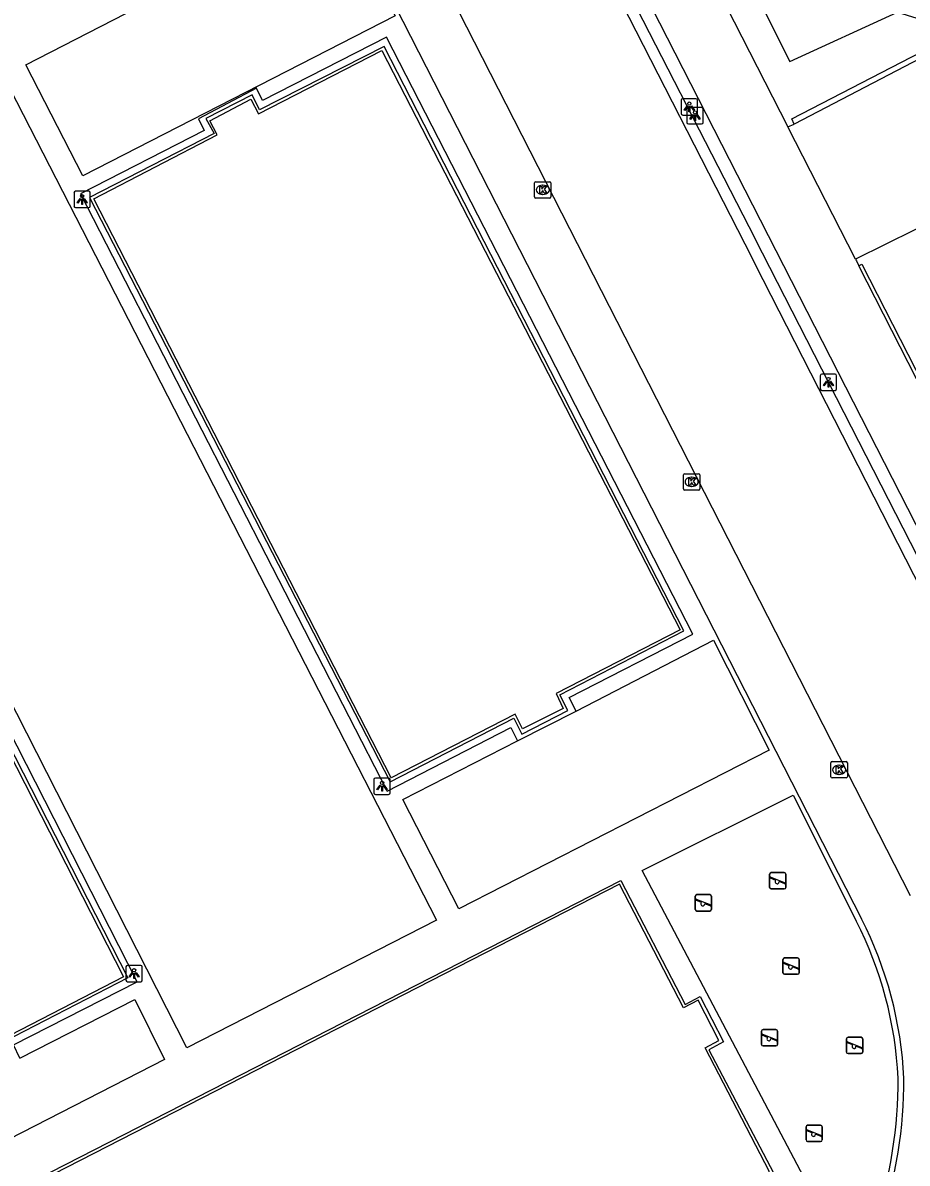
# Model space of a CAD drawing. Extents: x 158838 to 160074, y 386376 to 387776.
# Drawn here: x 159628.7 to 159682.7, y 387170.2 to 387239.8 of the extents above; entities that cross this region are included whole.
import ezdxf

# ---------------------------------------------------------------- set-up
doc = ezdxf.new("R2010")
doc.units = 0
for name, color, linetype in [('IMGEO_Groenvoorziening', 7, 'Continuous'), ('IMGEO_Hek', 7, 'Continuous'), ('IMGEO_Kolk', 7, 'Continuous'), ('IMGEO_Lichtpunt', 7, 'Continuous'), ('IMGEO_Muur', 7, 'Continuous'), ('IMGEO_Rijbaan_lokaal_gesloten', 7, 'Continuous'), ('IMGEO_Speelvoorziening', 7, 'Continuous'), ('IMGEO_Voetpad_gesloten', 7, 'Continuous'), ('IMGEO_Voetpad_open', 7, 'Continuous')]:
    doc.layers.add(name, color=color, linetype=linetype)

msp = doc.modelspace()

# ---------------------------------------------------------------- linework, layer by layer
at = {"layer": 'IMGEO_Groenvoorziening'}
for points in [[(159645.524, 387301.577), (159644.629, 387300.367), (159644.33, 387299.482), (159675.523, 387237.448), (159682.094, 387240.453), (159683.266, 387240.095), (159688.637, 387229.572), (159690.486, 387224.919), (159726.279, 387154.67), (159725.966, 387153.209), (159702.548, 387141.837), (159688.429, 387133.977), (159639.415, 387110.896), (159634.721, 387108.086)], [(159675.402, 387233.453), (159675.786, 387233.629)]]:
    msp.add_lwpolyline(points, dxfattribs=at)
at = {"layer": 'IMGEO_Hek'}
for points in [[(159664.265, 387244.43), (159673.39, 387226.614)], [(159651.11, 387193.462), (159658.658, 387197.352), (159659.157, 387196.384), (159661.965, 387197.819), (159661.475, 387198.786), (159669.052, 387202.694), (159650.738, 387238.364), (159643.139, 387234.501), (159642.674, 387235.416), (159639.853, 387233.974), (159640.354, 387233.05), (159632.745, 387229.149), (159651.11, 387193.462)], [(159686.567, 387150.509), (159686.883, 387150.932), (159689.376, 387154.715), (159691.46, 387158.737), (159693.112, 387162.956), (159694.314, 387167.323), (159695.053, 387171.793), (159695.06, 387176.109), (159694.611, 387180.497), (159693.706, 387184.813), (159692.354, 387189.012), (159690.571, 387193.046), (159673.39, 387226.614)], [(159617.121, 387172.311), (159598.882, 387208.048), (159606.432, 387211.925), (159605.994, 387212.829), (159608.794, 387214.256), (159609.29, 387213.357), (159616.86, 387217.188), (159635.082, 387181.5), (159627.52, 387177.603), (159627.985, 387176.629), (159625.193, 387175.207), (159624.69, 387176.126), (159617.121, 387172.311)], [(159638.823, 387151.308), (159634.931, 387158.816), (159633.983, 387158.325), (159632.515, 387161.155), (159633.412, 387161.621), (159629.483, 387169.19), (159665.194, 387187.456), (159669.117, 387179.883), (159670.048, 387180.364), (159671.475, 387177.598), (159670.569, 387177.114), (159674.522, 387169.593), (159638.823, 387151.308)]]:
    msp.add_lwpolyline(points, dxfattribs=at)
at = {"layer": 'IMGEO_Kolk'}
for p, q in [((159659.929, 387229.183), (159659.929, 387230.035)), ((159660.004, 387230.109), (159660.856, 387230.109)), ((159660.417, 387229.889), (159660.442, 387229.889)), ((159660.93, 387230.035), (159660.93, 387229.183)), ((159660.44, 387229.329), (159660.415, 387229.329)), ((159660.856, 387229.109), (159660.004, 387229.109)), ((159669.022, 387211.356), (159669.022, 387212.208)), ((159669.097, 387212.282), (159669.949, 387212.282)), ((159669.51, 387212.062), (159669.535, 387212.062)), ((159670.023, 387212.208), (159670.023, 387211.356)), ((159669.949, 387211.282), (159669.097, 387211.282)), ((159669.533, 387211.502), (159669.508, 387211.502)), ((159678.028, 387193.78), (159678.028, 387194.632)), ((159678.103, 387194.706), (159678.955, 387194.706)), ((159678.516, 387194.486), (159678.541, 387194.486)), ((159679.029, 387194.632), (159679.029, 387193.78)), ((159678.955, 387193.706), (159678.103, 387193.706)), ((159678.539, 387193.926), (159678.514, 387193.926))]:
    msp.add_line(p, q, dxfattribs=at)
for points in [[(159659.929, 387229.183), (159659.929, 387230.035)], [(159660.004, 387230.109), (159660.856, 387230.109)], [(159660.93, 387230.035), (159660.93, 387229.183)], [(159660.25, 387229.809), (159660.373, 387229.809), (159660.373, 387229.658), (159660.503, 387229.809), (159660.667, 387229.809), (159660.521, 387229.658), (159660.674, 387229.409), (159660.522, 387229.409), (159660.437, 387229.573), (159660.373, 387229.506), (159660.373, 387229.409), (159660.25, 387229.409), (159660.25, 387229.809)], [(159660.856, 387229.109), (159660.004, 387229.109)], [(159669.022, 387211.356), (159669.022, 387212.208)], [(159669.097, 387212.282), (159669.949, 387212.282)], [(159669.343, 387211.982), (159669.466, 387211.982), (159669.466, 387211.831), (159669.596, 387211.982), (159669.76, 387211.982), (159669.614, 387211.831), (159669.767, 387211.582), (159669.615, 387211.582), (159669.53, 387211.746), (159669.466, 387211.679), (159669.466, 387211.582), (159669.343, 387211.582), (159669.343, 387211.982)], [(159670.023, 387212.208), (159670.023, 387211.356)], [(159669.949, 387211.282), (159669.097, 387211.282)], [(159678.028, 387193.78), (159678.028, 387194.632)], [(159678.103, 387194.706), (159678.955, 387194.706)], [(159678.349, 387194.406), (159678.472, 387194.406), (159678.472, 387194.255), (159678.602, 387194.406), (159678.766, 387194.406), (159678.62, 387194.255), (159678.773, 387194.006), (159678.621, 387194.006), (159678.536, 387194.17), (159678.472, 387194.103), (159678.472, 387194.006), (159678.349, 387194.006), (159678.349, 387194.406)], [(159679.029, 387194.632), (159679.029, 387193.78)], [(159678.955, 387193.706), (159678.103, 387193.706)]]:
    msp.add_lwpolyline(points, dxfattribs=at)
for centre, start, end in [((159660.006, 387230.033), 91.55205, 178.44795), ((159660.006, 387230.033), 91.55205, 178.44795), ((159660.854, 387230.033), 1.55205, 88.44795), ((159660.854, 387230.033), 1.55205, 88.44795), ((159660.006, 387229.185), 181.55205, 268.44795), ((159660.006, 387229.185), 181.55205, 268.44795), ((159660.854, 387229.185), 271.55205, 358.44795), ((159660.854, 387229.185), 271.55205, 358.44795), ((159669.099, 387212.206), 91.55205, 178.44795), ((159669.099, 387212.206), 91.55205, 178.44795), ((159669.947, 387212.206), 1.55205, 88.44795), ((159669.947, 387212.206), 1.55205, 88.44795), ((159669.099, 387211.358), 181.55205, 268.44795), ((159669.099, 387211.358), 181.55205, 268.44795), ((159669.947, 387211.358), 271.55205, 358.44795), ((159669.947, 387211.358), 271.55205, 358.44795), ((159678.105, 387194.63), 91.55205, 178.44795), ((159678.105, 387194.63), 91.55205, 178.44795), ((159678.953, 387194.63), 1.55205, 88.44795), ((159678.953, 387194.63), 1.55205, 88.44795), ((159678.105, 387193.782), 181.55205, 268.44795), ((159678.105, 387193.782), 181.55205, 268.44795), ((159678.953, 387193.782), 271.55205, 358.44795), ((159678.953, 387193.782), 271.55205, 358.44795)]:
    msp.add_arc(centre, 0.0765, start, end, dxfattribs=at)
for centre, major_axis, ratio, start_param, end_param in [((159660.416, 387229.609), (-0.387, 0.002), 0.722429, 4.712389, 7.853982), ((159660.441, 387229.609), (-0.39, 0.002), 0.717154, 1.570796, 4.712389), ((159669.509, 387211.782), (-0.387, 0.002), 0.722429, 4.712389, 7.853982), ((159669.534, 387211.782), (-0.39, 0.002), 0.717154, 1.570796, 4.712389), ((159678.515, 387194.206), (-0.387, 0.002), 0.722429, 4.712389, 7.853982), ((159678.54, 387194.206), (-0.39, 0.002), 0.717154, 1.570796, 4.712389)]:
    msp.add_ellipse(centre, major_axis=major_axis, ratio=ratio, start_param=start_param, end_param=end_param, dxfattribs=at)
at = {"layer": 'IMGEO_Lichtpunt'}
for p, q in [((159668.88, 387235.08), (159668.88, 387234.273)), ((159668.88, 387235.08), (159668.88, 387234.273)), ((159669.782, 387235.175), (159668.974, 387235.175)), ((159669.782, 387235.175), (159668.974, 387235.175)), ((159669.876, 387234.273), (159669.876, 387235.08)), ((159669.876, 387234.273), (159669.876, 387235.08)), ((159668.974, 387234.179), (159669.782, 387234.179)), ((159668.974, 387234.179), (159669.782, 387234.179)), ((159669.226, 387234.538), (159669.226, 387233.731)), ((159669.226, 387234.538), (159669.226, 387233.731)), ((159670.128, 387234.633), (159669.32, 387234.633)), ((159670.128, 387234.633), (159669.32, 387234.633)), ((159670.222, 387233.731), (159670.222, 387234.538)), ((159670.222, 387233.731), (159670.222, 387234.538)), ((159669.32, 387233.637), (159670.128, 387233.637)), ((159669.32, 387233.637), (159670.128, 387233.637)), ((159631.802, 387229.427), (159631.802, 387228.62)), ((159631.802, 387229.427), (159631.802, 387228.62)), ((159632.704, 387229.522), (159631.896, 387229.522)), ((159632.704, 387229.522), (159631.896, 387229.522)), ((159632.798, 387228.62), (159632.798, 387229.427)), ((159632.798, 387228.62), (159632.798, 387229.427)), ((159631.896, 387228.526), (159632.704, 387228.526)), ((159631.896, 387228.526), (159632.704, 387228.526)), ((159677.377, 387218.266), (159677.377, 387217.459)), ((159677.377, 387218.266), (159677.377, 387217.459)), ((159678.279, 387218.361), (159677.471, 387218.361)), ((159678.279, 387218.361), (159677.471, 387218.361)), ((159678.373, 387217.459), (159678.373, 387218.266)), ((159678.373, 387217.459), (159678.373, 387218.266)), ((159677.471, 387217.365), (159678.279, 387217.365)), ((159677.471, 387217.365), (159678.279, 387217.365)), ((159651.017, 387193.701), (159650.209, 387193.701)), ((159651.017, 387193.701), (159650.209, 387193.701)), ((159650.115, 387193.606), (159650.115, 387192.799)), ((159650.115, 387193.606), (159650.115, 387192.799)), ((159651.111, 387192.799), (159651.111, 387193.606)), ((159651.111, 387192.799), (159651.111, 387193.606)), ((159650.209, 387192.705), (159651.017, 387192.705)), ((159650.209, 387192.705), (159651.017, 387192.705)), ((159634.976, 387182.172), (159634.976, 387181.365)), ((159634.976, 387182.172), (159634.976, 387181.365)), ((159635.878, 387182.267), (159635.07, 387182.267)), ((159635.878, 387182.267), (159635.07, 387182.267)), ((159635.972, 387181.365), (159635.972, 387182.172)), ((159635.972, 387181.365), (159635.972, 387182.172)), ((159635.07, 387181.271), (159635.878, 387181.271)), ((159635.07, 387181.271), (159635.878, 387181.271))]:
    msp.add_line(p, q, dxfattribs=at)
for points in [[(159669.254, 387234.744), (159669.293, 387234.716), (159669.105, 387234.454), (159669.067, 387234.481), (159669.254, 387234.744)], [(159669.466, 387234.716), (159669.504, 387234.743), (159669.691, 387234.481), (159669.652, 387234.453), (159669.466, 387234.716)], [(159669.356, 387234.696), (159669.403, 387234.696), (159669.403, 387234.374), (159669.356, 387234.374), (159669.356, 387234.696)], [(159669.6, 387234.202), (159669.639, 387234.174), (159669.451, 387233.912), (159669.413, 387233.939), (159669.6, 387234.202)], [(159669.702, 387234.154), (159669.749, 387234.154), (159669.749, 387233.832), (159669.702, 387233.832), (159669.702, 387234.154)], [(159669.812, 387234.174), (159669.85, 387234.201), (159670.037, 387233.939), (159669.998, 387233.911), (159669.812, 387234.174)], [(159632.176, 387229.091), (159632.215, 387229.063), (159632.027, 387228.801), (159631.989, 387228.828), (159632.176, 387229.091)], [(159632.278, 387229.043), (159632.325, 387229.043), (159632.325, 387228.721), (159632.278, 387228.721), (159632.278, 387229.043)], [(159632.388, 387229.063), (159632.426, 387229.09), (159632.613, 387228.828), (159632.574, 387228.8), (159632.388, 387229.063)], [(159677.751, 387217.93), (159677.79, 387217.902), (159677.602, 387217.64), (159677.564, 387217.667), (159677.751, 387217.93)], [(159677.853, 387217.882), (159677.9, 387217.882), (159677.9, 387217.56), (159677.853, 387217.56), (159677.853, 387217.882)], [(159677.963, 387217.902), (159678.001, 387217.929), (159678.188, 387217.667), (159678.149, 387217.639), (159677.963, 387217.902)], [(159650.489, 387193.27), (159650.528, 387193.242), (159650.34, 387192.98), (159650.302, 387193.007), (159650.489, 387193.27)], [(159650.591, 387193.222), (159650.638, 387193.222), (159650.638, 387192.9), (159650.591, 387192.9), (159650.591, 387193.222)], [(159650.701, 387193.242), (159650.739, 387193.269), (159650.926, 387193.007), (159650.887, 387192.979), (159650.701, 387193.242)], [(159635.35, 387181.836), (159635.389, 387181.808), (159635.201, 387181.546), (159635.163, 387181.573), (159635.35, 387181.836)], [(159635.562, 387181.808), (159635.6, 387181.835), (159635.787, 387181.573), (159635.748, 387181.545), (159635.562, 387181.808)], [(159635.452, 387181.788), (159635.499, 387181.788), (159635.499, 387181.466), (159635.452, 387181.466), (159635.452, 387181.788)]]:
    msp.add_lwpolyline(points, dxfattribs=at)
for centre in [(159669.379, 387234.878), (159669.725, 387234.336), (159632.301, 387229.225), (159677.876, 387218.064), (159650.614, 387193.404), (159635.475, 387181.97)]:
    msp.add_circle(centre, 0.0994, dxfattribs=at)
for centre, start, end in [((159668.974, 387235.08), 90, 180), ((159668.974, 387235.08), 90, 180), ((159669.782, 387235.08), 0, 90), ((159669.782, 387235.08), 0, 90), ((159668.974, 387234.273), 180, 270), ((159668.974, 387234.273), 180, 270), ((159669.32, 387234.538), 90, 180), ((159669.32, 387234.538), 90, 180), ((159669.782, 387234.273), 270, 0), ((159669.782, 387234.273), 270, 360), ((159670.128, 387234.538), 0, 90), ((159670.128, 387234.538), 0, 90), ((159669.32, 387233.731), 180, 270), ((159669.32, 387233.731), 180, 270), ((159670.128, 387233.731), 270, 0), ((159670.128, 387233.731), 270, 360), ((159631.896, 387229.427), 90, 180), ((159631.896, 387229.427), 90, 180), ((159632.704, 387229.427), 0, 90), ((159632.704, 387229.427), 0, 90), ((159631.896, 387228.62), 180, 270), ((159631.896, 387228.62), 180, 270), ((159632.704, 387228.62), 270, 0), ((159632.704, 387228.62), 270, 360), ((159677.471, 387218.266), 90, 180), ((159677.471, 387218.266), 90, 180), ((159678.279, 387218.266), 0, 90), ((159678.279, 387218.266), 0, 90), ((159677.471, 387217.459), 180, 270), ((159677.471, 387217.459), 180, 270), ((159678.279, 387217.459), 270, 0), ((159678.279, 387217.459), 270, 360), ((159650.209, 387193.606), 90, 180), ((159650.209, 387193.606), 90, 180), ((159651.017, 387193.606), 0, 90), ((159651.017, 387193.606), 0, 90), ((159650.209, 387192.799), 180, 270), ((159650.209, 387192.799), 180, 270), ((159651.017, 387192.799), 270, 0), ((159651.017, 387192.799), 270, 360), ((159635.07, 387182.172), 90, 180), ((159635.07, 387182.172), 90, 180), ((159635.878, 387182.172), 0, 90), ((159635.878, 387182.172), 0, 90), ((159635.07, 387181.365), 180, 270), ((159635.07, 387181.365), 180, 270), ((159635.878, 387181.365), 270, 0), ((159635.878, 387181.365), 270, 360)]:
    msp.add_arc(centre, 0.0946, start, end, dxfattribs=at)
at = {"layer": 'IMGEO_Muur'}
for points in [[(159675.786, 387233.629), (159675.643, 387233.954), (159683.567, 387238.031), (159688.106, 387229.27), (159687.219, 387228.816), (159724.909, 387155.146), (159724.671, 387155.029)], [(159686.766, 387228.97), (159687.677, 387229.437), (159683.471, 387237.629), (159675.786, 387233.629)], [(159679.737, 387224.97), (159679.924, 387225.066), (159708.442, 387169.295), (159702.435, 387158.07), (159704.815, 387153.445), (159717.61, 387151.399), (159724.671, 387155.029)], [(159700.865, 387183.586), (159679.737, 387224.97)]]:
    msp.add_lwpolyline(points, dxfattribs=at)
at = {"layer": 'IMGEO_Rijbaan_lokaal_gesloten'}
for points in [[(159689.874, 387192.838), (159673.887, 387224.123), (159672.783, 387226.285), (159664.805, 387241.897), (159663.66, 387244.139), (159660.665, 387250), (159645.274, 387280.119)], [(159682.884, 387186.514), (159650.465, 387250), (159638.496, 387273.44)], [(159686.766, 387228.97), (159679.529, 387225.375)], [(159679.529, 387225.375), (159679.58, 387225.276), (159679.737, 387224.97)]]:
    msp.add_lwpolyline(points, dxfattribs=at)
msp.add_arc((159655.174, 387175.103), 30.419, 322.84188, 0.6267, dxfattribs=at)
at = {"layer": 'IMGEO_Speelvoorziening'}
for p, q in [((159674.284, 387187.029), (159674.284, 387187.829)), ((159674.284, 387187.829), (159674.284, 387187.029)), ((159674.667, 387187.457), (159674.328, 387187.594)), ((159674.353, 387187.654), (159675.229, 387187.301)), ((159674.384, 387187.929), (159675.174, 387187.929)), ((159675.174, 387187.929), (159674.384, 387187.929)), ((159675.205, 387187.241), (159674.865, 387187.378)), ((159675.274, 387187.829), (159675.274, 387187.029)), ((159675.274, 387187.029), (159675.274, 387187.829)), ((159675.174, 387186.929), (159674.384, 387186.929)), ((159674.384, 387186.929), (159675.174, 387186.929)), ((159669.738, 387185.683), (159669.738, 387186.483)), ((159669.738, 387186.483), (159669.738, 387185.683)), ((159670.121, 387186.111), (159669.782, 387186.248)), ((159669.807, 387186.308), (159670.683, 387185.955)), ((159669.838, 387186.583), (159670.628, 387186.583)), ((159670.628, 387186.583), (159669.838, 387186.583)), ((159670.659, 387185.895), (159670.319, 387186.032)), ((159670.728, 387186.483), (159670.728, 387185.683)), ((159670.728, 387185.683), (159670.728, 387186.483)), ((159670.628, 387185.583), (159669.838, 387185.583)), ((159669.838, 387185.583), (159670.628, 387185.583)), ((159675.097, 387181.82), (159675.097, 387182.62)), ((159675.097, 387182.62), (159675.097, 387181.82)), ((159675.197, 387182.72), (159675.987, 387182.72)), ((159675.987, 387182.72), (159675.197, 387182.72)), ((159676.087, 387182.62), (159676.087, 387181.82)), ((159676.087, 387181.82), (159676.087, 387182.62)), ((159675.48, 387182.248), (159675.141, 387182.385)), ((159675.166, 387182.445), (159676.042, 387182.092)), ((159676.018, 387182.032), (159675.678, 387182.169)), ((159675.987, 387181.72), (159675.197, 387181.72)), ((159675.197, 387181.72), (159675.987, 387181.72)), ((159673.879, 387178.345), (159674.669, 387178.345)), ((159674.669, 387178.345), (159673.879, 387178.345)), ((159673.779, 387177.445), (159673.779, 387178.245)), ((159673.779, 387178.245), (159673.779, 387177.445)), ((159674.162, 387177.873), (159673.823, 387178.01)), ((159673.848, 387178.07), (159674.724, 387177.717)), ((159674.7, 387177.657), (159674.36, 387177.794)), ((159674.769, 387178.245), (159674.769, 387177.445)), ((159674.769, 387177.445), (159674.769, 387178.245)), ((159678.976, 387176.977), (159678.976, 387177.777)), ((159678.976, 387177.777), (159678.976, 387176.977)), ((159679.076, 387177.877), (159679.866, 387177.877)), ((159679.866, 387177.877), (159679.076, 387177.877)), ((159679.966, 387177.777), (159679.966, 387176.977)), ((159679.966, 387176.977), (159679.966, 387177.777)), ((159674.669, 387177.345), (159673.879, 387177.345)), ((159673.879, 387177.345), (159674.669, 387177.345)), ((159679.359, 387177.405), (159679.02, 387177.542)), ((159679.045, 387177.602), (159679.921, 387177.249)), ((159679.897, 387177.189), (159679.557, 387177.326)), ((159679.866, 387176.877), (159679.076, 387176.877)), ((159679.076, 387176.877), (159679.866, 387176.877)), ((159676.505, 387171.609), (159676.505, 387172.409)), ((159676.505, 387172.409), (159676.505, 387171.609)), ((159676.888, 387172.037), (159676.549, 387172.174)), ((159676.574, 387172.234), (159677.45, 387171.881)), ((159676.605, 387172.509), (159677.395, 387172.509)), ((159677.395, 387172.509), (159676.605, 387172.509)), ((159677.495, 387172.409), (159677.495, 387171.609)), ((159677.495, 387171.609), (159677.495, 387172.409)), ((159677.395, 387171.509), (159676.605, 387171.509)), ((159676.605, 387171.509), (159677.395, 387171.509)), ((159677.426, 387171.821), (159677.086, 387171.958))]:
    msp.add_line(p, q, dxfattribs=at)
for centre, radius, start, end in [((159674.384, 387187.829), 0.1, 90, 180), ((159674.384, 387187.829), 0.1, 90, 180), ((159674.341, 387187.624), 0.0327, 68.07798, 248.07798), ((159674.746, 387187.367), 0.12, 130.99278, 5.16318), ((159675.174, 387187.829), 0.1, 0, 90), ((159675.174, 387187.829), 0.1, 360, 90), ((159674.384, 387187.029), 0.1, 180, 270), ((159674.384, 387187.029), 0.1, 180, 270), ((159675.174, 387187.029), 0.1, 270, 0), ((159675.174, 387187.029), 0.1, 270, 0), ((159675.217, 387187.271), 0.0327, 248.07798, 68.07798), ((159669.838, 387186.483), 0.1, 90, 180), ((159669.838, 387186.483), 0.1, 90, 180), ((159669.795, 387186.278), 0.0327, 68.07798, 248.07798), ((159670.2, 387186.021), 0.12, 130.99278, 5.16318), ((159670.628, 387186.483), 0.1, 0, 90), ((159670.628, 387186.483), 0.1, 360, 90), ((159669.838, 387185.683), 0.1, 180, 270), ((159669.838, 387185.683), 0.1, 180, 270), ((159670.628, 387185.683), 0.1, 270, 0), ((159670.628, 387185.683), 0.1, 270, 0), ((159670.671, 387185.925), 0.0327, 248.07798, 68.07798), ((159675.197, 387182.62), 0.1, 90, 180), ((159675.197, 387182.62), 0.1, 90, 180), ((159675.987, 387182.62), 0.1, 0, 90), ((159675.987, 387182.62), 0.1, 360, 90), ((159675.197, 387181.82), 0.1, 180, 270), ((159675.197, 387181.82), 0.1, 180, 270), ((159675.154, 387182.415), 0.0327, 68.07798, 248.07798), ((159675.559, 387182.158), 0.12, 130.99278, 5.16318), ((159675.987, 387181.82), 0.1, 270, 0), ((159675.987, 387181.82), 0.1, 270, 0), ((159676.03, 387182.062), 0.0327, 248.07798, 68.07798), ((159673.879, 387178.245), 0.1, 90, 180), ((159673.879, 387178.245), 0.1, 90, 180), ((159674.669, 387178.245), 0.1, 0, 90), ((159674.669, 387178.245), 0.1, 360, 90), ((159673.836, 387178.04), 0.0327, 68.07798, 248.07798), ((159674.241, 387177.783), 0.12, 130.99278, 5.16318), ((159674.712, 387177.687), 0.0327, 248.07798, 68.07798), ((159679.076, 387177.777), 0.1, 90, 180), ((159679.076, 387177.777), 0.1, 90, 180), ((159679.866, 387177.777), 0.1, 0, 90), ((159679.866, 387177.777), 0.1, 360, 90), ((159673.879, 387177.445), 0.1, 180, 270), ((159673.879, 387177.445), 0.1, 180, 270), ((159674.669, 387177.445), 0.1, 270, 0), ((159674.669, 387177.445), 0.1, 270, 0), ((159679.076, 387176.977), 0.1, 180, 270), ((159679.076, 387176.977), 0.1, 180, 270), ((159679.033, 387177.572), 0.0327, 68.07798, 248.07798), ((159679.438, 387177.315), 0.12, 130.99278, 5.16318), ((159679.866, 387176.977), 0.1, 270, 0), ((159679.866, 387176.977), 0.1, 270, 0), ((159679.909, 387177.219), 0.0327, 248.07798, 68.07798), ((159676.605, 387172.409), 0.1, 90, 180), ((159676.605, 387172.409), 0.1, 90, 180), ((159676.562, 387172.204), 0.0327, 68.07798, 248.07798), ((159677.395, 387172.409), 0.1, 0, 90), ((159677.395, 387172.409), 0.1, 360, 90), ((159676.605, 387171.609), 0.1, 180, 270), ((159676.605, 387171.609), 0.1, 180, 270), ((159676.967, 387171.947), 0.12, 130.99278, 5.16318), ((159677.395, 387171.609), 0.1, 270, 0), ((159677.395, 387171.609), 0.1, 270, 0), ((159677.438, 387171.851), 0.0327, 248.07798, 68.07798)]:
    msp.add_arc(centre, radius, start, end, dxfattribs=at)
at = {"layer": 'IMGEO_Voetpad_gesloten'}
for points in [[(159641.613, 387299.58), (159666.947, 387250), (159675.402, 387233.453)], [(159691.25, 387193.471), (159662.357, 387250), (159637.975, 387297.705)], [(159679.529, 387225.375), (159675.402, 387233.453)]]:
    msp.add_lwpolyline(points, dxfattribs=at)
at = {"layer": 'IMGEO_Voetpad_open'}
for points in [[(159634.315, 387274.298), (159679.89, 387185.116)], [(159632.346, 387230.463), (159628.851, 387237.252), (159647.925, 387247.061), (159651.406, 387240.238), (159632.346, 387230.463)], [(159662.472, 387197.791), (159662.045, 387198.612), (159669.594, 387202.478), (159650.879, 387238.938), (159643.311, 387235.071), (159642.941, 387235.811), (159639.399, 387233.95), (159639.747, 387233.236), (159632.203, 387229.364), (159650.93, 387192.902), (159658.487, 387196.787), (159658.877, 387195.972)], [(159659.189, 387196.714), (159658.74, 387197.593), (159651.173, 387193.722), (159633.019, 387229.07), (159640.554, 387232.962), (159640.106, 387233.83), (159642.601, 387235.143), (159643.062, 387234.246), (159650.606, 387238.123), (159668.825, 387202.75), (159661.25, 387198.857), (159661.68, 387197.946), (159659.189, 387196.714)], [(159638.702, 387177.242), (159612.433, 387228.814), (159627.505, 387236.547), (159653.938, 387185.031), (159638.702, 387177.242)], [(159628.499, 387176.608), (159628.105, 387177.418), (159635.651, 387181.266), (159617.023, 387217.783), (159609.449, 387213.945), (159609.072, 387214.661), (159605.52, 387212.805), (159605.868, 387212.142), (159598.318, 387208.253), (159616.948, 387171.728), (159624.517, 387175.602), (159624.941, 387174.817)], [(159625.263, 387175.524), (159624.794, 387176.415), (159617.222, 387172.55), (159599.123, 387207.983), (159606.693, 387211.848), (159606.246, 387212.746), (159608.717, 387214.005), (159609.186, 387213.128), (159616.731, 387216.975), (159634.828, 387181.559), (159627.284, 387177.684), (159627.734, 387176.799), (159625.263, 387175.524)], [(159662.472, 387197.791), (159670.854, 387202.116), (159674.256, 387195.407), (159655.304, 387185.718), (159651.88, 387192.385), (159658.877, 387195.972)], [(159658.877, 387195.972), (159662.472, 387197.791)], [(159633.517, 387158.215), (159638.137, 387149.281), (159676.555, 387168.991), (159666.494, 387188.057), (159675.712, 387192.658), (159679.572, 387184.979)], [(159638.823, 387151.308), (159634.931, 387158.816), (159633.983, 387158.325), (159632.515, 387161.155), (159633.412, 387161.621), (159629.483, 387169.19), (159665.194, 387187.456), (159669.117, 387179.883), (159670.048, 387180.364), (159671.475, 387177.598), (159670.569, 387177.114), (159674.522, 387169.593), (159638.823, 387151.308)], [(159674.282, 387169.669), (159670.346, 387177.222), (159671.188, 387177.68), (159669.925, 387180.135), (159669.024, 387179.668), (159665.119, 387187.214), (159629.724, 387169.093), (159633.661, 387161.581), (159632.745, 387161.09), (159634.038, 387158.641), (159634.918, 387159.106), (159638.921, 387151.522), (159674.282, 387169.669)], [(159628.499, 387176.608), (159635.526, 387180.185), (159637.326, 387176.529), (159618.326, 387166.796), (159616.432, 387170.417), (159624.941, 387174.817)]]:
    msp.add_lwpolyline(points, dxfattribs=at)
for centre, radius, start, end in [((159658.53, 387174.219), 23.633, 2.80758, 27.08274), ((159658.569, 387174.219), 23.944, 2.78906, 27.07158), ((159654.737, 387175.261), 27.398, 323.0966, 0.2432), ((159654.72, 387175.264), 27.765, 322.94038, 0.24685)]:
    msp.add_arc(centre, radius, start, end, dxfattribs=at)

doc.saveas('drawing.dxf')
